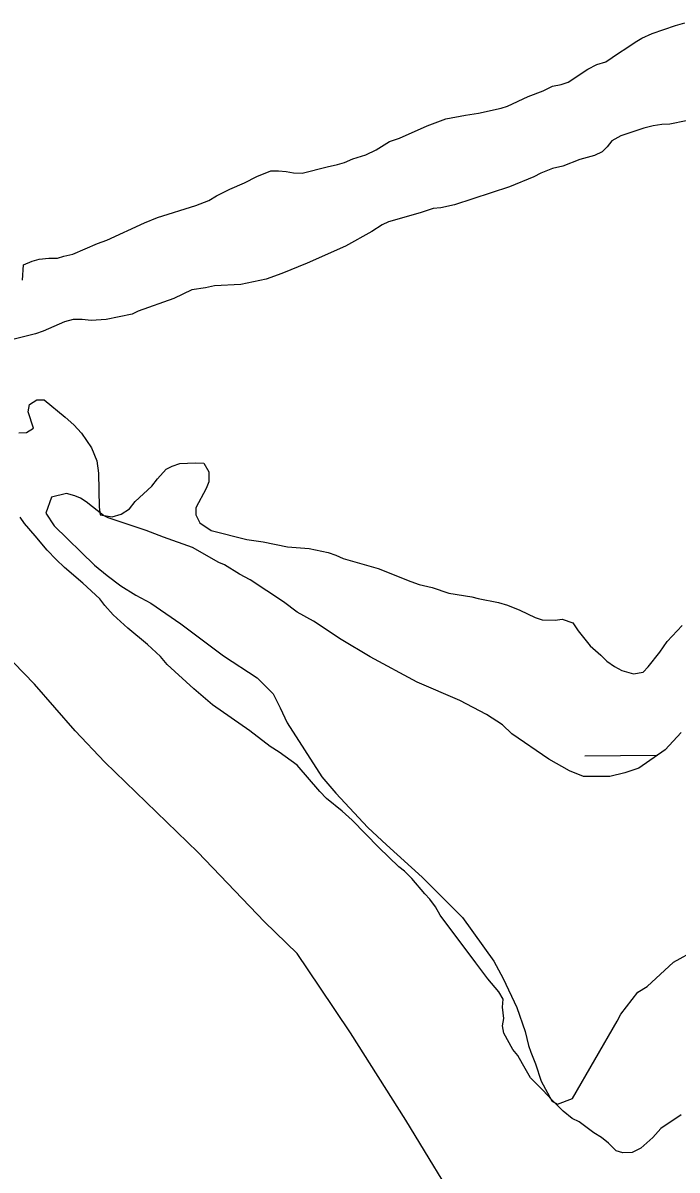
# Model space of a CAD drawing. Extents: x 3146026 to 3183936, y 897894 to 923344.
# Drawn here: x 3165183 to 3165476, y 912872 to 913385 of the extents above; entities that cross this region are included whole.
import ezdxf

# ---------------------------------------------------------------- set-up
doc = ezdxf.new("R2010")
doc.units = 0
for name, color, linetype in [('V-ROAD-CNTR', 7, 'Continuous'), ('V-SITE-VEGE', 7, 'Continuous'), ('V-SURV-IDEN', 7, 'Continuous'), ('V-WETL-SWMP', 7, 'Continuous')]:
    doc.layers.add(name, color=color, linetype=linetype)

msp = doc.modelspace()

# ---------------------------------------------------------------- linework, layer by layer
at = {"layer": 'V-ROAD-CNTR'}
msp.add_lwpolyline([(3165463.16, 912569.21), (3165463.85, 912592.68), (3165463.63, 912614.51), (3165462.13, 912640.34), (3165460.1, 912657.26), (3165456.97, 912676.35), (3165453.67, 912694.18), (3165448.54, 912712.91), (3165441.77, 912733.63), (3165431.73, 912757.45), (3165414.38, 912793.25), (3165397.78, 912821.61), (3165381.54, 912850.14), (3165354.72, 912893.94), (3165329.91, 912933.01), (3165316.23, 912953.54), (3165306.02, 912968.62), (3165291.44, 912982.78), (3165261.55, 913013.84), (3165220.01, 913054.16), (3165206.7, 913068.14), (3165188.47, 913089.03), (3165169.7, 913108.28)], dxfattribs=at)
at = {"layer": 'V-SITE-VEGE'}
for points in [[(3165280.32, 913138.32), (3165273.6, 913142.43), (3165271.02, 913143.46), (3165259.14, 913150.15), (3165246.23, 913154.77), (3165238.48, 913157.86), (3165221.44, 913163.5), (3165219.37, 913164.53), (3165211.62, 913170.71), (3165209.04, 913172.26), (3165206.45, 913173.29), (3165202.84, 913174.31), (3165196.13, 913172.75), (3165193.56, 913165.52), (3165197.19, 913159.85), (3165215.28, 913142.33), (3165220.97, 913137.7), (3165227.17, 913133.06), (3165233.88, 913128.95), (3165240.6, 913125.34), (3165254.03, 913116.08), (3165273.16, 913101.66), (3165288.14, 913091.88), (3165295.38, 913084.66), (3165298.49, 913078.48), (3165301.6, 913071.77), (3165317.12, 913047.54), (3165323.33, 913040.33), (3165337.81, 913024.87), (3165346.08, 913017.14), (3165362.1, 913002.71), (3165380.2, 912984.68), (3165394.17, 912965.09), (3165398.31, 912957.36), (3165404.52, 912944.46), (3165408.16, 912933.63), (3165409.72, 912927.44), (3165410.76, 912924.35), (3165412.83, 912919.19), (3165415.42, 912911.45), (3165420.08, 912902.68), (3165422.67, 912901.14), (3165429.37, 912903.73), (3165449.44, 912938.35), (3165450.99, 912941.44), (3165458.71, 912951.27), (3165462.83, 912953.85), (3165474.69, 912964.71), (3165485, 912970.41)], [(3165478.12, 913067.43), (3165470.91, 913059.68), (3165459.05, 913051.4), (3165452.86, 913049.32), (3165446.15, 913047.76), (3165434.29, 913047.74), (3165428.09, 913050.31), (3165418.79, 913055.46), (3165402.25, 913066.78), (3165398.12, 913070.91), (3165390.88, 913075.54), (3165379, 913081.71), (3165359.89, 913089.94), (3165338.71, 913101.26), (3165325.79, 913108.97), (3165313.39, 913117.21), (3165306.16, 913121.33), (3165299.96, 913125.96), (3165284.97, 913135.74), (3165280.32, 913138.32)]]:
    msp.add_lwpolyline(points, dxfattribs=at)
at = {"layer": 'V-WETL-SWMP'}
msp.add_line((3165434.86, 913056.98), (3165466.85, 913057.3), dxfattribs=at)
for points in [[(3165260.68, 913303.2), (3165266.5, 913305.4), (3165269.95, 913307.59), (3165275.95, 913310.51), (3165282.49, 913313.43), (3165287.95, 913316.17), (3165294.31, 913318.73), (3165297.77, 913318.73), (3165301.22, 913318.37), (3165304.5, 913317.83), (3165308.32, 913317.66), (3165319.59, 913320.59), (3165324.14, 913321.51), (3165327.23, 913322.42), (3165331.05, 913324.06), (3165336.87, 913325.89), (3165341.41, 913328.08), (3165347.41, 913331.91), (3165351.95, 913333.38), (3165364.32, 913338.86), (3165372.68, 913341.96), (3165381.41, 913343.62), (3165387.23, 913344.54), (3165397.41, 913346.74), (3165400.32, 913347.65), (3165409.59, 913352.03), (3165416.32, 913354.59), (3165420.5, 913356.6), (3165424.32, 913357.33), (3165427.41, 913358.43), (3165436.31, 913364.27), (3165440.31, 913366.28), (3165444.31, 913367.56), (3165449.94, 913371.39), (3165453.76, 913373.76), (3165457.39, 913376.31), (3165460.48, 913378.14), (3165465.03, 913380.14), (3165475.57, 913383.8), (3165479.75, 913384.9)], [(3165480.31, 913341.14), (3165473.03, 913339.67), (3165469.4, 913339.48), (3165465.58, 913338.93), (3165461.4, 913337.83), (3165451.03, 913334.35), (3165447.03, 913332.16), (3165444.85, 913329.43), (3165442.68, 913327.25), (3165439.22, 913325.6), (3165432.68, 913323.77), (3165425.04, 913320.85), (3165420.49, 913319.75), (3165415.22, 913317.74), (3165412.13, 913316.1), (3165401.22, 913311.53), (3165376.5, 913303.48), (3165370.5, 913302.2), (3165367.04, 913301.83), (3165361.22, 913300), (3165347.04, 913295.97), (3165344.13, 913294.51), (3165339.59, 913291.59), (3165327.77, 913285.02), (3165310.51, 913277.35), (3165299.23, 913272.79), (3165292.14, 913270.23), (3165280.87, 913267.84), (3165269.05, 913267.28), (3165265.04, 913266.36), (3165258.86, 913265.44), (3165250.86, 913261.61), (3165234.86, 913255.94), (3165232.14, 913254.66), (3165220.5, 913252.27), (3165213.77, 913251.72), (3165209.77, 913252.26), (3165205.76, 913252.25), (3165201.94, 913251.15), (3165192.31, 913246.95), (3165188.86, 913245.85), (3165178.13, 913243.11)], [(3165183.06, 913269.78), (3165183.59, 913276.69), (3165187.41, 913278.34), (3165190.5, 913279.25), (3165194.87, 913279.62), (3165198.69, 913279.63), (3165201.6, 913280.54), (3165205.6, 913281.46), (3165216.69, 913286.21), (3165220.87, 913287.67), (3165237.77, 913295.52), (3165243.59, 913297.9), (3165260.68, 913303.2)], [(3165181.47, 913201.45), (3165184.93, 913201.64), (3165188.02, 913203.65), (3165185.64, 913210.92), (3165186.18, 913214.19), (3165189.45, 913216.2), (3165192.73, 913216.21), (3165202.2, 913208.58), (3165206.03, 913205.13), (3165209.49, 913201.32), (3165214.05, 913194.78), (3165216.42, 913188.96), (3165217.16, 913183.5), (3165217.37, 913168.22)], [(3165217.37, 913168.22), (3165217.92, 913164.77), (3165223.2, 913163.87), (3165227.2, 913165.15), (3165231.01, 913167.52), (3165233.56, 913170.8), (3165241, 913177.72), (3165243.54, 913181), (3165247.36, 913185.19), (3165250.08, 913186.65), (3165253.54, 913187.75), (3165260.45, 913188.13), (3165264.27, 913187.95), (3165266.46, 913184.13), (3165266.47, 913179.59), (3165265.38, 913176.67), (3165260.67, 913167.93), (3165260.67, 913164.84), (3165262.5, 913161.21), (3165267.6, 913157.76), (3165283.61, 913153.78), (3165290.89, 913152.7), (3165301.81, 913150.54), (3165311.45, 913149.83), (3165320.01, 913148.02), (3165323.47, 913146.76), (3165326.74, 913145.31), (3165342.4, 913140.79), (3165356.96, 913134.99), (3165360.78, 913133.72), (3165366.61, 913132.28), (3165374.07, 913129.74), (3165384.26, 913128.12), (3165387.17, 913127.4), (3165396.27, 913125.6), (3165400.27, 913124.33), (3165405.74, 913122.16), (3165412.65, 913118.9), (3165415.75, 913117.81), (3165421.57, 913117.64), (3165424.84, 913118.19), (3165429.58, 913116.56), (3165431.95, 913112.92), (3165437.24, 913106.2), (3165442.15, 913102.03), (3165444.71, 913099.3), (3165448.17, 913096.94), (3165451.44, 913095.13), (3165456.72, 913093.68), (3165461.09, 913094.42), (3165463.27, 913096.79), (3165468.53, 913103.35), (3165471.8, 913108.08), (3165478.52, 913115.37)], [(3165478.05, 912896.44), (3165468.97, 912890.24), (3165465.33, 912886.23), (3165460.07, 912881.49), (3165456.07, 912879.49), (3165451.88, 912879.3), (3165448.97, 912880.2), (3165445.51, 912883.65), (3165442.41, 912886.19), (3165438.95, 912888.37), (3165432.39, 912893.27), (3165429.3, 912894.72), (3165425.29, 912897.99), (3165420.19, 912903.07), (3165416.18, 912907.43), (3165410.53, 912912.88), (3165407.06, 912919.24), (3165404.87, 912922.88), (3165402.69, 912925.6), (3165398.67, 912932.87), (3165398.12, 912936.14), (3165398.66, 912939.42), (3165398.1, 912944.51), (3165398.28, 912948.15), (3165396.46, 912951.42), (3165391.53, 912957.24), (3165386.06, 912964.32), (3165370.2, 912985.76), (3165368.01, 912989.39), (3165365.46, 912992.85), (3165363.27, 912995.21), (3165357.44, 913002.11), (3165354.16, 913005.38), (3165351.61, 913007.38), (3165342.68, 913015.91), (3165330.65, 913028.26), (3165326.28, 913032.26), (3165319.17, 913037.88), (3165316.26, 913040.97), (3165306.05, 913052.78), (3165298.03, 913058.59), (3165294.03, 913061.13), (3165284.92, 913068.2), (3165268.16, 913079.82), (3165259.78, 913086.9), (3165247.94, 913097.79), (3165244.84, 913101.43), (3165239.01, 913106.87), (3165230.26, 913114.14), (3165223.7, 913120.13), (3165219.88, 913124.31), (3165217.69, 913127.21), (3165210.04, 913134.29), (3165201.84, 913141.19), (3165198.19, 913144.83), (3165194.18, 913149), (3165188.71, 913155.36), (3165183.98, 913160.99), (3165181.97, 913163.72)]]:
    msp.add_lwpolyline(points, dxfattribs=at)

# ---------------------------------------------------------------- texts
at = {"layer": 'V-SURV-IDEN'}
msp.add_text('128+68.0', height=100, rotation=330.5127, dxfattribs=at).set_placement((3164832.6, 912862.95))

doc.saveas('drawing.dxf')
